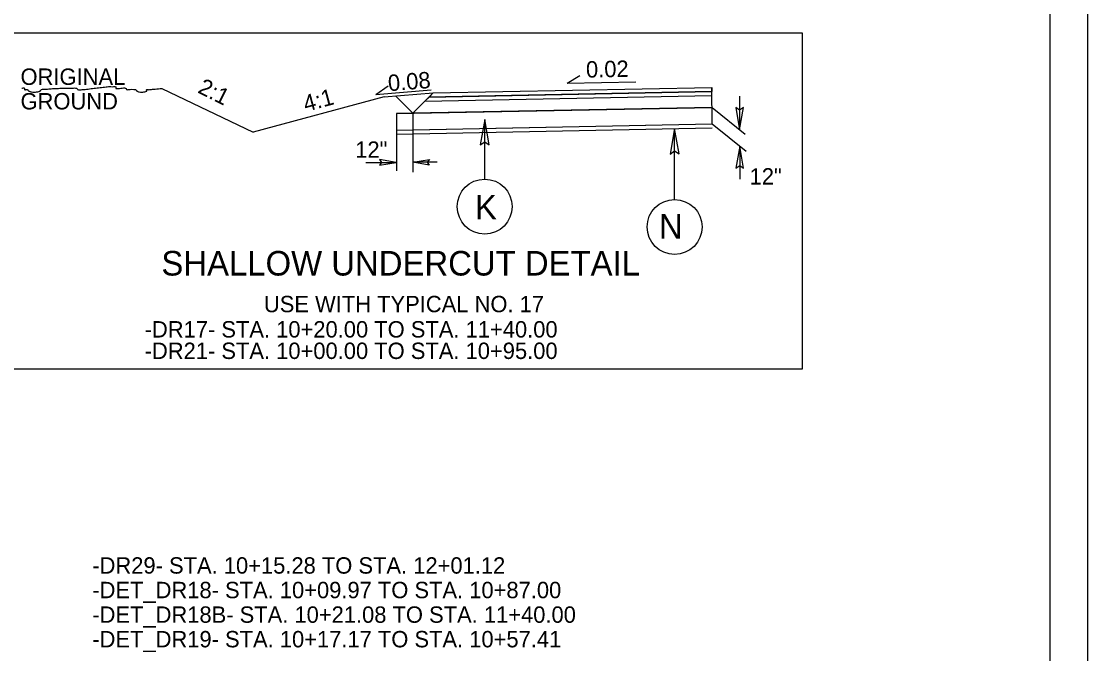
# Model space of a CAD drawing. Extents: x 18938 to 19565, y 6931 to 7973.
# Drawn here: x 19317.4 to 19382.4, y 7004.5 to 7043.2 of the extents above; entities that cross this region are included whole.
import ezdxf

# ---------------------------------------------------------------- set-up
doc = ezdxf.new("R2010")
doc.units = 0
for name, color, linetype in [('Default', 7, 'Continuous'), ('Old_Level_2', 7, 'Continuous'), ('Old_Level_3', 7, 'Continuous'), ('Prop Dimension', 7, 'Continuous'), ('Prop Pavement Schedule Description CELL', 7, 'Continuous'), ('Prop Shade Medium', 7, 'Continuous'), ('Prop Terminator CELL', 7, 'Continuous'), ('Sheet Block Title CELL', 7, 'Continuous'), ('Sheet Data Field CELL', 7, 'Continuous'), ('Sheet Typical CELL', 7, 'Continuous'), ('Typical Curb CELL', 7, 'Continuous'), ('Typical Detail Wedge2 CELL', 7, 'Continuous'), ('Typical Hinge Slope Arterial CELL', 7, 'Continuous'), ('Typical Pavement Slope Information CELL', 7, 'Continuous'), ('Typical Shoulder Slope Information CELL', 7, 'Continuous'), ('Typical Terminator CELL', 7, 'Continuous'), ('Typical Text General CELL', 7, 'Continuous'), ('Typical Text Grade Point CELL', 7, 'Continuous')]:
    doc.layers.add(name, color=color, linetype=linetype)

msp = doc.modelspace()

# ---------------------------------------------------------------- linework, layer by layer
at = {"layer": 'Default'}
msp.add_lwpolyline([(19315.789, 7021.933), (19365.041, 7021.933), (19365.041, 7042.425), (19315.789, 7042.425)], close=True, dxfattribs=at)
at = {"layer": 'Old_Level_3'}
for p, q in [((19338.392, 7034.54), (19340.229, 7034.536)), ((19342.736, 7034.545), (19341.26, 7034.545))]:
    msp.add_line(p, q, dxfattribs=at)
at = {"layer": 'Prop Dimension'}
msp.add_lwpolyline([(19155.167, 6930.669), (19382.434, 6930.669), (19382.434, 7077.102), (19155.167, 7077.102)], close=True, dxfattribs=at)
at = {"layer": 'Prop Pavement Schedule Description CELL'}
for p, q in [((19342.506, 7038.779), (19359.507, 7039.119)), ((19359.526, 7036.898), (19359.507, 7039.119)), ((19339.506, 7038.539), (19342.506, 7038.779)), ((19341.26, 7037.533), (19340.198, 7038.595)), ((19341.26, 7037.533), (19342.506, 7038.779)), ((19341.996, 7038.269), (19359.506, 7038.619)), ((19342.251, 7038.524), (19359.506, 7038.869)), ((19340.26, 7037.513), (19359.517, 7037.898)), ((19340.26, 7037.513), (19340.26, 7036.512)), ((19340.26, 7036.512), (19359.526, 7036.898)), ((19340.26, 7036.262), (19359.531, 7036.648))]:
    msp.add_line(p, q, dxfattribs=at)
at = {"layer": 'Prop Shade Medium'}
for p in [(19325.947, 7039.05), (19339.506, 7038.539)]:
    msp.add_line(p, (19331.506, 7036.39), dxfattribs=at)
at = {"layer": 'Sheet Block Title CELL'}
for p, q in [((19341.996, 7038.269), (19359.506, 7038.619)), ((19342.251, 7038.524), (19341.996, 7038.269)), ((19359.507, 7038.869), (19342.251, 7038.524)), ((19359.506, 7038.619), (19359.507, 7038.869))]:
    msp.add_line(p, q, dxfattribs=at)
at = {"layer": 'Sheet Data Field CELL'}
for points in [[(19360.955, 7037.885), (19361.188, 7036.535), (19361.428, 7037.893), (19361.188, 7037.72)], [(19361.44, 7034.186), (19361.207, 7035.536), (19360.967, 7034.178), (19361.207, 7034.351)]]:
    msp.add_lwpolyline(points, close=True, dxfattribs=at)
at = {"layer": 'Sheet Typical CELL'}
for p, q in [((19361.188, 7038.579), (19361.188, 7036.535)), ((19359.517, 7037.898), (19361.534, 7036.255)), ((19341.26, 7037.533), (19341.26, 7033.948)), ((19340.26, 7036.512), (19340.26, 7034.029)), ((19359.526, 7036.898), (19361.604, 7035.215)), ((19361.207, 7035.536), (19361.207, 7033.512))]:
    msp.add_line(p, q, dxfattribs=at)
at = {"layer": 'Typical Curb CELL'}
msp.add_spline([(19317.395, 7039.063), (19317.567, 7039.063), (19317.576, 7039.052), (19317.569, 7039.025), (19317.562, 7038.996), (19317.567, 7038.978), (19317.576, 7038.974), (19317.585, 7038.972), (19317.606, 7038.971), (19317.652, 7038.978), (19317.699, 7038.984), (19317.738, 7038.978), (19317.76, 7038.959), (19317.78, 7038.934), (19317.8, 7038.909), (19317.824, 7038.892), (19317.901, 7038.865), (19317.986, 7038.846), (19318.166, 7038.83), (19318.432, 7038.864), (19318.471, 7038.877), (19318.509, 7038.892), (19318.531, 7038.911), (19318.55, 7038.938), (19318.569, 7038.964), (19318.595, 7038.978), (19318.894, 7039.011), (19319.194, 7039.034), (19319.494, 7039.051), (19319.794, 7039.063), (19320.265, 7039.075), (19320.501, 7039.073), (19320.736, 7039.063), (19320.761, 7039.049), (19320.779, 7039.021), (19320.797, 7038.992), (19320.822, 7038.978), (19320.886, 7038.973), (19320.95, 7038.971), (19321.079, 7038.978), (19321.443, 7039.018), (19321.807, 7039.062), (19322.171, 7039.107), (19322.535, 7039.149), (19322.684, 7039.161), (19322.835, 7039.165), (19322.985, 7039.161), (19323.134, 7039.149), (19323.143, 7039.136), (19323.137, 7039.109), (19323.129, 7039.081), (19323.134, 7039.063), (19323.149, 7039.056), (19323.165, 7039.051), (19323.198, 7039.043), (19323.272, 7039.04), (19323.434, 7039.063), (19323.597, 7039.087), (19323.67, 7039.084), (19323.734, 7039.063), (19323.755, 7039.043), (19323.773, 7039.014), (19323.793, 7038.989), (19323.82, 7038.978), (19323.905, 7038.978), (19324.333, 7038.978), (19324.36, 7038.967), (19324.38, 7038.941), (19324.398, 7038.912), (19324.419, 7038.892), (19324.483, 7038.865), (19324.556, 7038.845), (19324.719, 7038.83), (19324.955, 7038.865), (19324.988, 7038.877), (19325.019, 7038.892), (19325.024, 7038.91), (19325.016, 7038.938), (19325.01, 7038.965), (19325.011, 7038.974), (19325.019, 7038.978), (19325.104, 7038.978), (19325.315, 7038.994), (19325.525, 7039.014), (19325.947, 7039.05)], degree=3, dxfattribs=at)
at = {"layer": 'Typical Hinge Slope Arterial CELL'}
for p, q in [((19342.506, 7038.779), (19359.507, 7039.119)), ((19359.507, 7039.119), (19359.507, 7039.119)), ((19359.507, 7039.119), (19359.507, 7038.869)), ((19342.251, 7038.524), (19342.506, 7038.779)), ((19346.251, 7038.604), (19342.251, 7038.524)), ((19359.507, 7038.869), (19346.251, 7038.604)), ((19346.251, 7038.604), (19346.251, 7038.604)), ((19359.507, 7038.869), (19359.507, 7038.869)), ((19359.517, 7037.898), (19341.26, 7037.533)), ((19359.526, 7036.898), (19359.517, 7037.898)), ((19341.26, 7037.533), (19340.26, 7037.513)), ((19340.26, 7037.513), (19340.26, 7036.512)), ((19340.26, 7036.512), (19341.26, 7036.532)), ((19341.26, 7036.532), (19359.526, 7036.898))]:
    msp.add_line(p, q, dxfattribs=at)
at = {"layer": 'Typical Pavement Slope Information CELL'}
msp.add_lwpolyline([(19380.142, 7074.095), (19177.642, 7074.095), (19177.642, 6933.679), (19380.142, 6933.679)], close=True, dxfattribs=at)
at = {"layer": 'Typical Terminator CELL'}
for p, q in [((19345.64, 7033.514), (19345.64, 7037.16)), ((19357.231, 7032.271), (19357.231, 7036.602))]:
    msp.add_line(p, q, dxfattribs=at)
for centre in [(19345.64, 7031.838), (19357.231, 7030.595)]:
    msp.add_circle(centre, 1.676, dxfattribs=at)
at = {"layer": 'Typical Text General CELL'}
for points in [[(19345.908, 7035.608), (19345.64, 7037.16), (19345.365, 7035.6), (19345.64, 7035.798)], [(19357.498, 7035.05), (19357.231, 7036.602), (19356.955, 7035.041), (19357.231, 7035.24)], [(19339.232, 7034.364), (19340.229, 7034.536), (19339.226, 7034.713), (19339.354, 7034.536)], [(19342.257, 7034.373), (19341.26, 7034.545), (19342.263, 7034.722), (19342.135, 7034.545)]]:
    msp.add_lwpolyline(points, close=True, dxfattribs=at)
at = {"layer": 'Typical Text Grade Point CELL'}
for p, q in [((19350.665, 7039.376), (19351.448, 7039.849)), ((19338.993, 7038.689), (19339.746, 7039.209)), ((19338.993, 7038.689), (19342.378, 7038.96)), ((19350.665, 7039.376), (19354.854, 7039.459))]:
    msp.add_line(p, q, dxfattribs=at)

# ---------------------------------------------------------------- texts
at = {"layer": 'Old_Level_2'}
for s, p in [('ORIGINAL', (19317.319, 7039.27)), ('GROUND', (19317.319, 7037.77))]:
    msp.add_text(s, height=1, rotation=360, dxfattribs=at).set_placement(p)
at = {"layer": 'Old_Level_3'}
msp.add_text('12"', height=1, dxfattribs=at).set_placement((19337.741, 7034.818))
at = {"layer": 'Prop Terminator CELL'}
for s, p in [('K', (19345.051, 7031.055)), ('N', (19356.27, 7029.883))]:
    msp.add_text(s, height=1.5, rotation=360, dxfattribs=at).set_placement(p)
at = {"layer": 'Sheet Typical CELL'}
for s, p in [(' -DR17- STA. 10+20.00 TO STA. 11+40.00', (19324.52, 7023.846)), (' -DR21- STA. 10+00.00 TO STA. 10+95.00', (19324.52, 7022.535))]:
    msp.add_text(s, height=1, dxfattribs=at).set_placement(p)
at = {"layer": 'Typical Detail Wedge2 CELL'}
for s, p in [('12"', (19361.806, 7033.183)), ('-DR29- STA. 10+15.28 TO STA. 12+01.12', (19321.697, 7009.43)), ('-DET_DR18- STA. 10+09.97 TO STA. 10+87.00', (19321.697, 7007.93)), ('-DET_DR18B- STA. 10+21.08 TO STA. 11+40.00', (19321.697, 7006.43)), ('-DET_DR19- STA. 10+17.17 TO STA. 10+57.41', (19321.697, 7004.93))]:
    msp.add_text(s, height=1, dxfattribs=at).set_placement(p)
at = {"layer": 'Typical Shoulder Slope Information CELL'}
for s, rotation, p in [('2:1', 333.43491, (19328.072, 7038.818)), ('4:1', 15.1346, (19334.722, 7037.615))]:
    msp.add_text(s, height=1, rotation=rotation, dxfattribs=at).set_placement(p)
for s, height, p in [('SHALLOW UNDERCUT DETAIL', 1.5, (19325.914, 7027.63)), ('USE WITH TYPICAL NO. 17', 1, (19332.169, 7025.39))]:
    msp.add_text(s, height=height, dxfattribs=at).set_placement(p)
at = {"layer": 'Typical Text Grade Point CELL'}
for s, rotation, p in [('0.02', 1.14574, (19351.832, 7039.711)), ('0.08', 4.5738, (19339.78, 7038.878))]:
    msp.add_text(s, height=1, rotation=rotation, dxfattribs=at).set_placement(p)

doc.saveas('drawing.dxf')
